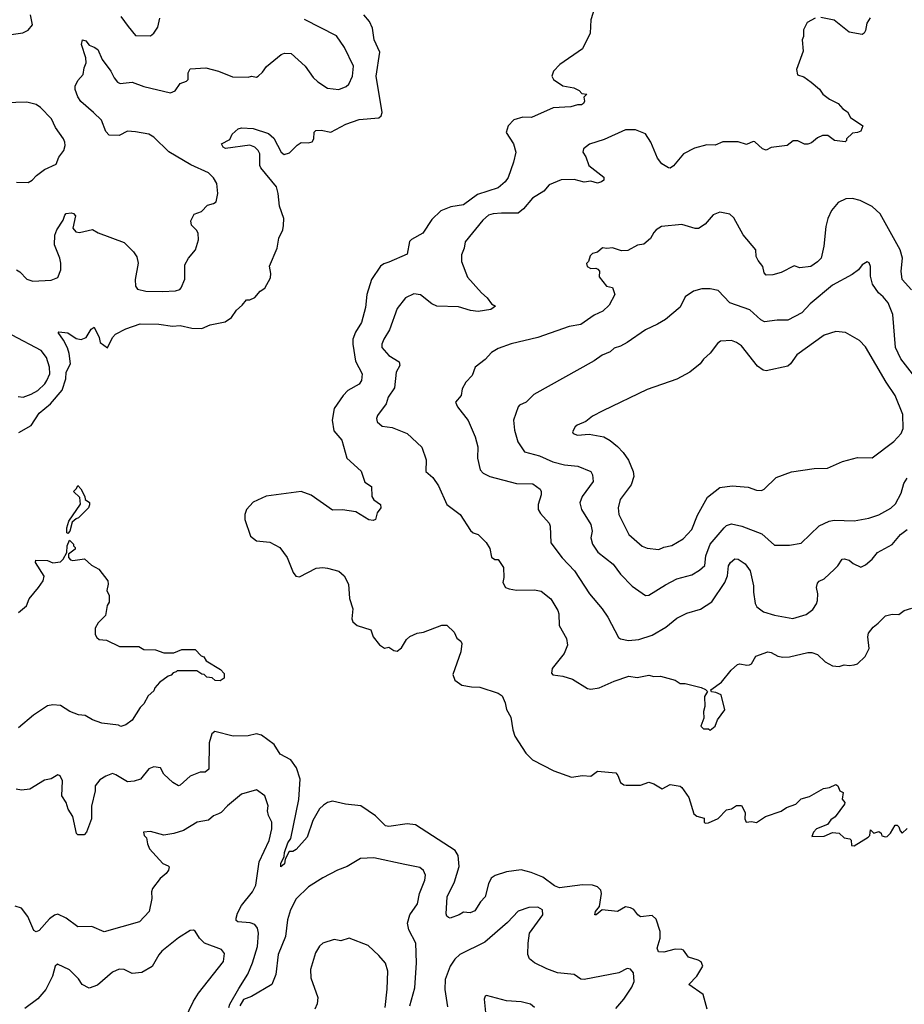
# Model space of a CAD drawing. Extents: x 1678431 to 1860718, y 384618 to 522882.
# Tile 397 of 473: x 1795285 to 1800629, y 449145 to 455096. Entities that reach past the tile are written whole.
import ezdxf

# ---------------------------------------------------------------- set-up
doc = ezdxf.new("R2010")
doc.units = 0

msp = doc.modelspace()

# ---------------------------------------------------------------- linework, layer by layer
at = {"layer": '0CON10XD'}
for points in [[(1798757.5, 455165), (1798734.1, 455095.9), (1798730, 455015), (1798685, 454920), (1798547.5, 454825), (1798509.2, 454785), (1798499.2, 454755), (1798510, 454735), (1798565, 454696), (1798632.5, 454685), (1798665, 454667.5), (1798680, 454650), (1798710, 454645), (1798692.5, 454627.5), (1798695.7, 454604.3)], [(1795146.6, 454993.4), (1795303.4, 455016.6), (1795336.8, 455033.2), (1795361.2, 455065), (1795349.5, 455125)], [(1795265, 453583.3), (1795285, 453571.2), (1795327.4, 453527.4), (1795365, 453515.7), (1795475, 453521.4), (1795515, 453537.5), (1795532.3, 453585), (1795534, 453625), (1795527.7, 453655), (1795494.6, 453735), (1795496.1, 453793.9), (1795508.1, 453825), (1795547.5, 453885), (1795556.7, 453915), (1795566, 453924), (1795595, 453929.2), (1795610, 453925), (1795621.2, 453911.2), (1795606, 453835), (1795623, 453813), (1795645, 453810), (1795725, 453828), (1795758.3, 453808.3), (1795915, 453749.4), (1795972.2, 453692.2), (1795992.4, 453662.4), (1796001.1, 453625), (1795982.2, 453525), (1795984.2, 453485), (1795997.1, 453467.1), (1796047.5, 453455), (1796147.9, 453452.1), (1796225, 453457.1), (1796252.5, 453465), (1796260, 453475), (1796281.4, 453528.6), (1796282.2, 453615), (1796305, 453654.2), (1796347.5, 453705), (1796364, 453765), (1796362, 453805), (1796353, 453823), (1796322.5, 453855), (1796319.5, 453880.5), (1796339.3, 453920.7), (1796383, 453937), (1796420, 453975), (1796455.9, 453984.1), (1796472.5, 453995), (1796482.5, 454045), (1796476.2, 454105), (1796455, 454140), (1796425, 454170), (1796318.7, 454218.7), (1796186.6, 454296.6), (1796095, 454385.7), (1796065, 454403.1), (1795985, 454419.1), (1795935, 454422.2), (1795885, 454396.5), (1795825, 454398.8), (1795805, 454420), (1795778, 454488), (1795730.8, 454535), (1795655, 454600.8), (1795635, 454630), (1795620, 454675), (1795620, 454695), (1795635, 454727.5), (1795668.8, 454765), (1795674, 454805), (1795685.6, 454835), (1795684.3, 454865), (1795658.6, 454945), (1795665, 454973.3), (1795685, 454968), (1795705, 454942), (1795735, 454930.8), (1795755.8, 454915), (1795783.8, 454855), (1795835, 454784), (1795854.6, 454744.6), (1795875, 454718.8), (1795890.9, 454710.9), (1795965, 454717.5), (1796035, 454691.2), (1796195, 454654.2), (1796223.2, 454666.8), (1796255, 454711.2), (1796292.5, 454725), (1796303.3, 454735), (1796302, 454775), (1796315, 454799.2), (1796410, 454805), (1796485, 454784.3), (1796570.9, 454750.9), (1796665, 454748.8), (1796685, 454753.8), (1796715, 454748.8), (1796725, 454753.8), (1796751.7, 454778.3), (1796775, 454814), (1796865, 454886), (1796885, 454894), (1796925, 454892), (1797008.8, 454815), (1797057, 454747), (1797085, 454721.2), (1797145, 454682.5), (1797213.6, 454673.6), (1797257.7, 454692.3), (1797273.6, 454706.4), (1797294.3, 454755), (1797301.4, 454815), (1797247.4, 454927.4), (1797197.9, 454997.9), (1797005, 455098)], [(1795279.5, 452600.5), (1795355, 452643.8), (1795403, 452717), (1795470, 452775), (1795542.2, 452857.7), (1795563, 452925), (1795565.3, 452965), (1795591.1, 453015), (1795582.6, 453077.4), (1795573, 453113), (1795549.6, 453159.6), (1795517.5, 453205), (1795521.7, 453208.3), (1795575, 453202.9), (1795625, 453169.2), (1795657, 453163), (1795686, 453175), (1795715.8, 453225), (1795735, 453238), (1795764, 453175), (1795771.2, 453145), (1795815, 453112.5), (1795845.8, 453175), (1795864.4, 453195.6), (1795925, 453226.9), (1796013.1, 453256.9), (1796125, 453255.5), (1796206.8, 453243.2), (1796255, 453247.1), (1796325, 453231.2), (1796385, 453230), (1796435, 453250.8), (1796525, 453270.6), (1796563.6, 453296.4), (1796595, 453341.2), (1796629.5, 453370.5), (1796655, 453402.5), (1796675, 453402.5), (1796705, 453416.7), (1796737.5, 453455), (1796765, 453473.3), (1796800, 453535), (1796802.5, 453562.5), (1796793.4, 453606.6), (1796840.9, 453715), (1796850.9, 453775), (1796873.7, 453826.3), (1796878.3, 453851.7), (1796879.7, 453895), (1796855, 453968), (1796846.5, 454045), (1796835.3, 454085), (1796740.9, 454200.9), (1796735.6, 454215), (1796734.4, 454285), (1796725.4, 454305.4), (1796705, 454325.8), (1796675, 454337.3), (1796528.3, 454318.3), (1796513.3, 454325), (1796503.3, 454345), (1796555, 454372.5), (1796567.5, 454405), (1796603.8, 454436.2), (1796625, 454441.4), (1796695, 454438.5), (1796788, 454408), (1796819.7, 454379.7), (1796865, 454295.8), (1796881.8, 454281.8), (1796915, 454291.8), (1796961.9, 454338.1), (1796985, 454354.4), (1797028, 454352), (1797051.3, 454358.7), (1797061.4, 454375), (1797064.2, 454415.8), (1797074.2, 454425.8), (1797105, 454428.1), (1797165, 454417.1), (1797255, 454463.8), (1797335, 454492.9), (1797455, 454502.3), (1797468.8, 454515), (1797475.3, 454535), (1797438.3, 454755), (1797459.4, 454899.4), (1797425.8, 454975), (1797415.6, 455045), (1797396.9, 455085), (1797363.1, 455125)], [(1795895.8, 455115), (1795939.2, 455055), (1795985, 455001.2), (1796075, 454999.2), (1796095, 455013.8), (1796119.1, 455050.9), (1796131.9, 455105)], [(1800090, 455105), (1800041.7, 455078.3), (1800020, 455035), (1800020, 454995), (1800012.5, 454975), (1800016.7, 454905), (1799977.5, 454795), (1799983.6, 454763.6), (1800020.7, 454750.7), (1800065, 454718.8), (1800115.7, 454675.7), (1800136.7, 454645), (1800175.9, 454615.9), (1800229.1, 454589.1), (1800257.3, 454557.3), (1800285, 454540), (1800303.8, 454503.8), (1800377.5, 454455), (1800365, 454422.5), (1800345, 454413.3), (1800315, 454410), (1800280, 454375), (1800280, 454365), (1800271.7, 454358.3), (1800206.7, 454366.7), (1800165.8, 454395.8), (1800135, 454396.7), (1800105, 454382.5), (1800068.3, 454351.7), (1800046.1, 454343.9), (1800025, 454343.8), (1799985, 454363.3), (1799957, 454363), (1799920, 454335), (1799825, 454322.5), (1799795, 454307.5), (1799772.5, 454315), (1799725, 454357.5), (1799715, 454359.2), (1799675, 454342.5), (1799625, 454357.5), (1799532.7, 454357.3), (1799485, 454338.1), (1799435, 454338.9), (1799360.2, 454319.8), (1799295.5, 454284.5), (1799235, 454212.5), (1799215, 454199.2), (1799205, 454200), (1799164.6, 454224.6), (1799138.6, 454258.6), (1799097.5, 454355), (1799066, 454406), (1799005, 454430.4), (1798945, 454431.1), (1798815, 454371.1), (1798727.4, 454342.6), (1798691.2, 454315), (1798686.7, 454295), (1798705, 454267.5), (1798722, 454215), (1798813.3, 454145), (1798813.3, 454125), (1798800, 454115), (1798775, 454107.5), (1798735, 454119.2), (1798695, 454114.5), (1798635, 454129.1), (1798555, 454127.9), (1798482.4, 454097.6), (1798451.1, 454058.9), (1798382.7, 454017.3), (1798327.4, 453952.6), (1798295, 453927.3), (1798195, 453927.3), (1798145, 453923.3), (1798116.4, 453913.6), (1798082, 453885), (1797975, 453752.5), (1797970, 453715), (1797953.8, 453675), (1797952.9, 453635), (1797989.7, 453539.7), (1798074.6, 453444.6), (1798109.2, 453415), (1798135, 453378.8), (1798160, 453365), (1798130, 453345), (1798055, 453331.2), (1798007.8, 453337.8), (1797935, 453360.5), (1797805, 453364.2), (1797775, 453378), (1797705, 453432), (1797665, 453438.8), (1797615, 453414), (1797565, 453351.2), (1797519.4, 453220.6), (1797484.4, 453165), (1797472.9, 453135), (1797472.9, 453115), (1797515, 453066), (1797577.1, 453027.1), (1797582, 453005), (1797558.6, 452965), (1797548.7, 452871.3), (1797511.2, 452815), (1797499.2, 452775), (1797445.8, 452704.2), (1797440.8, 452685), (1797444, 452665), (1797475, 452638.8), (1797535, 452630.8), (1797625, 452593.8), (1797713, 452513), (1797739.2, 452435), (1797738, 452365), (1797779.5, 452329.5), (1797815, 452278.8), (1797866, 452165), (1797945.4, 452105.4), (1798008.3, 452008.3), (1798025, 451994.2), (1798053.3, 451985), (1798103.3, 451935), (1798125, 451900), (1798135, 451847.5), (1798154.2, 451834.2), (1798175, 451832.5), (1798207.5, 451785), (1798210, 451725), (1798203.8, 451695), (1798220, 451665), (1798242.5, 451655), (1798285, 451648.5), (1798395, 451650.6), (1798435, 451641.4), (1798494.2, 451595), (1798535.4, 451525.4), (1798541.4, 451505), (1798544.2, 451435), (1798588.1, 451355), (1798594.2, 451315), (1798574.3, 451265), (1798502, 451175), (1798496.4, 451146.4), (1798505, 451136.7), (1798565, 451128.6), (1798625, 451109.4), (1798715, 451053.8), (1798735, 451048.8), (1798785, 451057.5), (1798875, 451097.5), (1798965, 451128.9), (1799015, 451120), (1799085, 451134), (1799115, 451126), (1799155, 451128), (1799244.1, 451104.1), (1799275, 451083.8), (1799305, 451083.8), (1799400.5, 451060.5)], [(1800423, 455107), (1800402.5, 455075), (1800395, 455030), (1800386, 455014), (1800373, 455007), (1800295, 455020), (1800205, 455093.3), (1800125, 455110)], [(1795265, 454114), (1795335, 454112), (1795360, 454125), (1795386.2, 454155), (1795435, 454190), (1795505, 454223.3), (1795522, 454265), (1795551.2, 454305), (1795560, 454335), (1795558, 454355), (1795550, 454375), (1795500.6, 454445), (1795476, 454496), (1795410, 454565), (1795383.4, 454583.4), (1795327.6, 454597.6), (1795195, 454593.3)], [(1798695.7, 454604.3), (1798690.3, 454589.7), (1798678.2, 454581.8), (1798655, 454581.9), (1798615, 454568.5), (1798507.1, 454562.9), (1798375.8, 454504.2), (1798325, 454505.8), (1798269.5, 454490.5), (1798235.9, 454454.1), (1798224.2, 454415), (1798268, 454345), (1798281.4, 454295), (1798268.1, 454235), (1798235, 454142.5), (1798218, 454115), (1798175, 454080.6), (1798051.1, 454038.9), (1797965, 453977.7), (1797888.8, 453965), (1797829.2, 453940.8), (1797775, 453887.5), (1797720.8, 453805), (1797652.2, 453767.8), (1797640, 453755), (1797625, 453678.8), (1797515, 453631.1), (1797485, 453620.6), (1797464.6, 453605.4), (1797409.6, 453525), (1797381.6, 453435), (1797373.2, 453356.8), (1797349.2, 453265), (1797313.3, 453206.7), (1797297.8, 453165), (1797297.1, 453135), (1797312.9, 453032.9), (1797353.3, 452955), (1797350.5, 452915), (1797335, 452893.5), (1797267.1, 452855), (1797237.8, 452825), (1797183.6, 452745), (1797172.4, 452675), (1797181.7, 452611.7), (1797231.1, 452555), (1797261.9, 452445), (1797346.7, 452366.7), (1797369.7, 452299.7), (1797410, 452275), (1797412.9, 452215), (1797423.2, 452193.2), (1797463.3, 452165), (1797466.1, 452146.1), (1797444, 452115), (1797433.3, 452075), (1797420.5, 452069.5), (1797393.8, 452073.8), (1797315, 452120.8), (1797235, 452134.2), (1797175, 452131.4), (1797045, 452221.5), (1796985, 452244.5), (1796774.3, 452215.7), (1796695, 452179.2), (1796655.8, 452135), (1796645.7, 452105), (1796645.6, 452075), (1796679.4, 451975), (1796715, 451945.6), (1796795, 451937.5), (1796857.1, 451905), (1796901.1, 451845), (1796937.5, 451755), (1796953.2, 451733.2), (1796975, 451728.6), (1797075, 451781.5), (1797115, 451785.5), (1797145, 451781.4), (1797212.6, 451762.6), (1797244, 451735), (1797270.8, 451685), (1797276.8, 451596.8), (1797297.3, 451535), (1797291.4, 451475), (1797296.5, 451456.5), (1797323.4, 451433.4), (1797405, 451408.8), (1797420.8, 451365), (1797457.7, 451317.7), (1797488.3, 451298.3), (1797515, 451302.5), (1797545, 451283.3), (1797565, 451280), (1797591.2, 451298.8), (1797620.9, 451349.1), (1797642.3, 451367.7), (1797685, 451388.8), (1797725, 451394), (1797835, 451436.7), (1797865, 451436.2), (1797910, 451395), (1797925, 451357.5), (1797949.5, 451339.5), (1797956.1, 451326.1), (1797948.8, 451275), (1797901.7, 451138.3), (1797914.2, 451104.2), (1797955, 451074.2), (1798015, 451062.9), (1798065, 451061.4), (1798175.4, 451025.4), (1798198.9, 451008.9), (1798217, 450967), (1798225, 450927.5), (1798251.2, 450881.2), (1798263.9, 450803.9), (1798276.7, 450765), (1798342.8, 450662.8), (1798381.8, 450621.8), (1798510.8, 450555), (1798618.3, 450518.3), (1798685, 450526.7), (1798735, 450524.4), (1798775, 450553.3), (1798885, 450543.8), (1798898, 450528), (1798915, 450486.2), (1798935, 450471.2), (1798949.3, 450469.3), (1799035, 450468.8), (1799085, 450486.7), (1799115, 450476.7), (1799165, 450446.7), (1799215, 450473.3), (1799274.1, 450464.1), (1799285.6, 450455.6), (1799326.2, 450395), (1799356.4, 450296.4), (1799375, 450282.5), (1799420, 450270), (1799420, 450245), (1799425, 450240), (1799445, 450241.2), (1799505, 450268), (1799555, 450319.2), (1799585, 450325.8), (1799615, 450347.1), (1799645.8, 450345.8), (1799667.5, 450305), (1799664.4, 450265), (1799673.3, 450245), (1799705, 450250), (1799735, 450243.3), (1799789.7, 450280.3), (1799885, 450312.9), (1799917.5, 450335), (1799972.5, 450355), (1800005, 450386.2), (1800055, 450401.2), (1800140.6, 450449.4), (1800175.8, 450454.2), (1800215, 450473.3), (1800227.5, 450465), (1800240, 450435), (1800260, 450425), (1800252.5, 450385), (1800270, 450365), (1800267.5, 450355), (1800211.7, 450278.3), (1800185, 450260), (1800165, 450232.5), (1800097.5, 450205), (1800080, 450185), (1800070, 450160), (1800145, 450161.2), (1800195, 450182.5), (1800235, 450180), (1800265, 450150), (1800300, 450145), (1800307, 450137), (1800310, 450105), (1800325, 450102.5), (1800410, 450155), (1800420, 450165), (1800425, 450200), (1800445, 450180), (1800475, 450190), (1800488.3, 450178.3), (1800493.3, 450163.3), (1800515, 450157.5), (1800525, 450160), (1800545, 450180), (1800573, 450227), (1800585, 450227.5), (1800595, 450217.5), (1800603, 450193), (1800615, 450180), (1800645, 450207.5)], [(1800672.3, 453462.3), (1800616, 453525), (1800608.6, 453575), (1800618.5, 453655), (1800603.1, 453705), (1800482.3, 453922.3), (1800435, 453966.7), (1800362.8, 454002.8), (1800315, 454014.2), (1800275, 454012.5), (1800229.7, 453990.3), (1800187.9, 453942.1), (1800165.6, 453894.4), (1800154.3, 453845), (1800142.7, 453727.3), (1800125.6, 453655), (1800105, 453633.1), (1800063.3, 453605), (1799997, 453597), (1799962.3, 453607.7), (1799885, 453568.6), (1799835, 453554.2), (1799795, 453552.5), (1799781.2, 453565), (1799773.8, 453605), (1799745, 453640), (1799733.8, 453665), (1799732.5, 453705), (1799655, 453796.2), (1799598.8, 453898.8), (1799575, 453920), (1799515, 453932.5), (1799474.3, 453915.7), (1799425, 453860), (1799385.8, 453834.2), (1799365, 453832.9), (1799285, 453857.5), (1799162.5, 453845), (1799130, 453825), (1799115, 453810), (1799095.7, 453774.3), (1799055, 453740), (1799016.1, 453733.9), (1798958.8, 453701.2), (1798919.3, 453699.3), (1798865, 453716.7), (1798832.5, 453712.5), (1798805, 453717.5), (1798775, 453690), (1798745, 453682.5), (1798730.7, 453669.3), (1798720, 453635), (1798708.3, 453621.7), (1798713.6, 453603.6), (1798735, 453592.5), (1798765, 453593.3), (1798777.7, 453587.7), (1798786.7, 453575), (1798785, 453542.5), (1798830, 453485), (1798865, 453477.5), (1798880, 453435), (1798845, 453370), (1798808, 453335), (1798755, 453310.5), (1798675, 453253.8), (1798605, 453242.5), (1798415, 453174.3), (1798253, 453137), (1798175, 453108), (1798135, 453083.8), (1798097, 453043), (1798036.2, 452995), (1798018.8, 452945), (1797980, 452905), (1797958, 452865), (1797952, 452825), (1797918, 452785), (1797928.8, 452755), (1797993.4, 452673.4), (1798037.1, 452575), (1798051.4, 452515), (1798050, 452445), (1798065.8, 452375), (1798085, 452355.8), (1798124.5, 452334.5), (1798285, 452293.6), (1798385, 452290.5), (1798428.8, 452258.8), (1798435.7, 452245), (1798435.7, 452225), (1798417.1, 452165), (1798417.1, 452135), (1798430.6, 452110.6), (1798483.7, 452053.7), (1798490, 452035), (1798493.9, 451933.9), (1798562.6, 451842.6), (1798637.1, 451765), (1798726.4, 451626.4), (1798804, 451535), (1798838.6, 451485), (1798901.8, 451361.8), (1798915, 451352.9), (1798963.4, 451343.4), (1799025, 451349.4), (1799105, 451375.7), (1799187.5, 451425), (1799255, 451478.1), (1799315, 451508.1), (1799396.8, 451533.2), (1799465, 451577.5), (1799545, 451694.2), (1799560.4, 451735), (1799566.5, 451795), (1799578.6, 451815), (1799605, 451837.1), (1799625, 451834.4), (1799666.9, 451806.9), (1799696.9, 451765), (1799717.5, 451675), (1799716.7, 451635), (1799726.8, 451566.8), (1799737.9, 451547.9), (1799777.9, 451517.9), (1799845, 451497.5), (1799955, 451477.1), (1800035, 451500), (1800075, 451531.2), (1800098.6, 451565), (1800104.4, 451585), (1800106.9, 451625), (1800098.6, 451665), (1800105, 451690), (1800115, 451702), (1800144.1, 451715.9), (1800207.5, 451775), (1800227.5, 451795), (1800252.5, 451835), (1800265, 451838), (1800295, 451830), (1800319.1, 451809.1), (1800365, 451786.2), (1800395, 451800), (1800434.2, 451835), (1800466, 451875), (1800555, 451924.3), (1800605.6, 451985), (1800645.5, 452015)], [(1800678.2, 452955), (1800606.9, 453046.9), (1800576.2, 453115), (1800560, 453315), (1800531.8, 453385), (1800500.3, 453420.2), (1800471.8, 453445), (1800436.4, 453496.4), (1800423.5, 453545), (1800423.8, 453605), (1800416.1, 453626.1), (1800405, 453632.5), (1800375, 453613.3), (1800351.2, 453585), (1800314, 453555), (1800195, 453490.6), (1800060.5, 453379.5), (1800010, 453325), (1799925, 453279.5), (1799860.9, 453279.1), (1799785, 453269.4), (1799761.4, 453281.4), (1799695, 453342.5), (1799575, 453384.4), (1799505, 453459.2), (1799455, 453469.4), (1799405, 453469.4), (1799355, 453456), (1799305, 453420), (1799275, 453359.2), (1799186.3, 453283.7), (1799138, 453255), (1799065, 453221.4), (1798955, 453144.2), (1798915, 453122), (1798875, 453110.8), (1798850.8, 453089.2), (1798802.6, 453067.4), (1798755, 453034.2), (1798390.3, 452829.7), (1798343.8, 452785), (1798303.8, 452766.2), (1798295.7, 452755), (1798267.1, 452675), (1798273.3, 452615), (1798293.7, 452543.7), (1798334.3, 452485), (1798425, 452459.6), (1798505, 452422.9), (1798575, 452404.5), (1798656.4, 452396.4), (1798734.3, 452364.3), (1798745.7, 452345.7), (1798749.1, 452305), (1798683.3, 452215), (1798668.9, 452175), (1798678.9, 452135), (1798734.4, 452045), (1798742.2, 452005), (1798735.5, 451965), (1798745.5, 451925), (1798776.8, 451876.8), (1798868.9, 451805), (1798913.7, 451743.6), (1798985, 451671.1), (1799065, 451615.7), (1799085, 451616.9), (1799185, 451680.6), (1799254, 451716), (1799345, 451740.5), (1799392.1, 451767.9), (1799422.9, 451797.1), (1799430, 451855), (1799456.2, 451925), (1799540.6, 452025), (1799555, 452038.1), (1799585, 452049.4), (1799646.2, 452035), (1799768.5, 451988.5), (1799845, 451920), (1799935, 451920), (1800005, 451931.2), (1800113.9, 452036.1), (1800174.6, 452065.4), (1800205, 452070), (1800325, 452067.1), (1800415, 452083.1), (1800475, 452103.3), (1800546.4, 452143.6), (1800575, 452169.4), (1800609.6, 452235), (1800626.7, 452293.3), (1800645.4, 452324.6)], [(1795275, 452818.6), (1795305, 452814.4), (1795355, 452832.3), (1795394.4, 452855), (1795436.9, 452895), (1795449.6, 452915), (1795467.3, 452955), (1795464.1, 452995), (1795446.2, 453055), (1795415, 453097.1), (1795240.1, 453190.1)], [(1799145, 451892.9), (1799175, 451908.6), (1799225, 451918.1), (1799292.6, 451957.4), (1799344.6, 452015.4), (1799378.3, 452101.7), (1799439.4, 452210.6), (1799515, 452268.6), (1799589.1, 452279.1), (1799685, 452269.5), (1799735, 452252.5), (1799765, 452250.8), (1799781.7, 452258.3), (1799855, 452328.6), (1799946.6, 452363.4), (1800085, 452384.2), (1800165, 452385.8), (1800256.1, 452426.1), (1800345, 452450), (1800435, 452447.5), (1800565, 452546), (1800608.8, 452595), (1800622, 452625), (1800619.5, 452709.5), (1800574.3, 452825), (1800518.9, 452905), (1800395, 453118), (1800357.1, 453157.1), (1800274.1, 453205.9), (1800215, 453210.8), (1800145, 453190), (1799979.1, 453070.9), (1799941.2, 453015), (1799925, 453001.2), (1799795, 452973.3), (1799775, 452976.7), (1799742.4, 453002.4), (1799645, 453124.3), (1799615.3, 453145.3), (1799585, 453157.8), (1799517.7, 453152.3), (1799500.3, 453139.7), (1799455, 453080), (1799415.8, 453044.2), (1799395, 453016.2), (1799333.3, 452965), (1799255, 452924), (1799075, 452861.4), (1798807.3, 452732.7), (1798745, 452699.2), (1798705, 452668), (1798653.3, 452645), (1798640, 452635), (1798623.3, 452605), (1798627.5, 452595), (1798655, 452584.4), (1798725, 452591.1), (1798813.8, 452573.8), (1798852.2, 452552.2), (1798895, 452515.8), (1798930.3, 452480.3), (1798962.8, 452432.8), (1798990.6, 452365), (1798994.4, 452335), (1798978.1, 452285), (1798913.1, 452195), (1798900.6, 452145), (1798903.1, 452105), (1798964.6, 451984.6), (1799045, 451914.2), (1799075, 451901.4), (1799145, 451892.9)], [(1795575, 451990), (1795570, 451995), (1795570, 452025), (1795582.5, 452065), (1795651.7, 452168.3), (1795648.3, 452208.3), (1795610, 452245), (1795628.3, 452261.7), (1795635, 452280), (1795655, 452260), (1795677.5, 452215), (1795680, 452195), (1795707, 452177), (1795706.4, 452163.6), (1795700, 452145), (1795640, 452085), (1795625, 452080), (1795601.7, 452058.3), (1795587.5, 452005), (1795575, 451990)], [(1795277, 451513), (1795326.2, 451553.8), (1795342.5, 451595), (1795397.5, 451665), (1795426.2, 451703.8), (1795433, 451733), (1795380, 451815), (1795381.7, 451828.3), (1795453, 451827), (1795485, 451812.5), (1795530.7, 451819.3), (1795547.5, 451835), (1795570, 451875), (1795571.2, 451915), (1795585, 451950), (1795610, 451925), (1795610, 451915), (1795620, 451905), (1795620, 451895), (1795580, 451865), (1795580, 451845), (1795590.7, 451830.7), (1795605, 451827.5), (1795677, 451837), (1795719.3, 451799.3), (1795762.5, 451775), (1795816.2, 451705), (1795820, 451685), (1795811.2, 451645), (1795826, 451615), (1795825.9, 451575.9), (1795813.3, 451555), (1795803.3, 451495), (1795758.8, 451451.2), (1795741.2, 451418.8), (1795740.7, 451380.7), (1795751.2, 451361.2), (1795765, 451350), (1795810, 451345), (1795887.5, 451307.5), (1796005, 451306.7), (1796035, 451290), (1796105, 451287.5), (1796155, 451270), (1796215, 451270), (1796265, 451290), (1796345, 451290), (1796381.7, 451251.7), (1796397.5, 451245), (1796411.7, 451221.7), (1796498.3, 451168.3), (1796520, 451145), (1796520, 451115), (1796495, 451100), (1796465, 451102.5), (1796448.3, 451118.3), (1796415, 451122.5), (1796398.3, 451138.3), (1796385, 451140), (1796355, 451160), (1796235, 451160), (1796230, 451155), (1796211.7, 451148.3), (1796200, 451135), (1796181.7, 451128.3), (1796130, 451090), (1796101.7, 451058.3), (1796095, 451040), (1796061.7, 451008.3), (1796035, 450960), (1796011.7, 450938.3), (1795965, 450862.5), (1795925, 450833.3), (1795896.4, 450823.6), (1795882.5, 450832.5), (1795780, 450845), (1795725, 450864.2), (1795680.7, 450890.7), (1795640, 450895), (1795587.5, 450915), (1795530.8, 450950.8), (1795485, 450954.3), (1795452, 450948), (1795367.5, 450892.5), (1795276.7, 450815)], [(1799400.5, 451060.5), (1799428.3, 451048.3), (1799440, 451035), (1799421.2, 451005), (1799424, 450945), (1799416.1, 450913.9), (1799416.7, 450875), (1799400, 450825), (1799415, 450810), (1799445, 450810), (1799455, 450802.5), (1799486.7, 450825), (1799500, 450865), (1799544, 450925), (1799522.5, 451015), (1799489.3, 451029.3), (1799463, 451033), (1799460, 451045), (1799525, 451092.5), (1799583.3, 451165), (1799621.7, 451198.3), (1799635, 451203.3), (1799676.4, 451193.6), (1799693.9, 451196.1), (1799705, 451202.5), (1799731.3, 451248.7), (1799805, 451274.4), (1799825, 451271.4), (1799865, 451249.5), (1799895, 451243.5), (1799935, 451245.6), (1800045, 451271.1), (1800070.8, 451270.8), (1800105, 451260), (1800150, 451215), (1800195, 451190), (1800235, 451187.5), (1800265, 451196.7), (1800295, 451192.5), (1800325, 451196.7), (1800345, 451203.3), (1800392.3, 451247.7), (1800416.2, 451295), (1800408.1, 451365), (1800412.7, 451387.3), (1800441.2, 451425), (1800471.4, 451448.6), (1800515, 451493.3), (1800555, 451502.5), (1800595, 451500), (1800627.5, 451525), (1800675, 451540)], [(1799437.8, 449115), (1799414.5, 449204.5), (1799327.5, 449265), (1799375.6, 449314.4), (1799411.2, 449375), (1799402, 449402), (1799382.3, 449412.3), (1799325, 449430), (1799295, 449472.5), (1799285, 449476.7), (1799245, 449477.5), (1799175, 449460.4), (1799142.8, 449462.8), (1799135.5, 449485), (1799153.8, 449545), (1799153.2, 449585), (1799128.8, 449658.8), (1799105, 449681.4), (1799035, 449673.6), (1799018.1, 449685), (1798995, 449717.5), (1798975, 449728.6), (1798945, 449734), (1798895, 449706.2), (1798804, 449716), (1798767.5, 449685), (1798760, 449685), (1798762.5, 449705), (1798786.7, 449735), (1798799.1, 449815), (1798795.3, 449835.3), (1798775, 449855.5), (1798745, 449865.5), (1798685, 449866.4), (1798545, 449848.7), (1798515, 449860.7), (1798445, 449914), (1798375, 449941.5), (1798315, 449956.7), (1798224.7, 449945.3), (1798156.4, 449923.6), (1798133.8, 449906.2), (1798116.4, 449873.6), (1798097.1, 449795), (1798067.5, 449765), (1798035, 449710), (1798005, 449697.5), (1797965, 449702.5), (1797940, 449685), (1797885, 449666.2), (1797875, 449670), (1797865, 449676.7), (1797860.9, 449690.9), (1797866.4, 449795), (1797910.7, 449885), (1797938.6, 449978.6), (1797934.1, 450044.1), (1797914.7, 450074.7), (1797675, 450228.8), (1797625.3, 450235.3), (1797515, 450219.5), (1797495, 450223.3), (1797435, 450283.1), (1797345, 450344.4), (1797253.7, 450353.7), (1797175, 450372.2), (1797145, 450364.5), (1797120.7, 450349.3), (1797095, 450325.7), (1797056.2, 450255), (1797021.4, 450155), (1796955, 450080), (1796935, 450068.8), (1796912.5, 450067.5), (1796888.3, 450021.7), (1796885, 449993.3), (1796862.5, 449975), (1796861.9, 449995), (1796882.5, 450037.5), (1796885, 450062.5), (1796905, 450121.2), (1796922.8, 450147.2), (1796971.7, 450381.7), (1796979.5, 450505), (1796956.7, 450575), (1796922.1, 450622.1), (1796857.6, 450657.6), (1796821.4, 450715), (1796745, 450771.4), (1796715, 450779.4), (1796665, 450767.1), (1796575, 450766.2), (1796464, 450794), (1796445, 450780), (1796430, 450725), (1796428, 450565), (1796405, 450548), (1796375, 450548.8), (1796315, 450523.3), (1796255, 450470), (1796245, 450466.2), (1796210, 450485), (1796155, 450536.2), (1796135, 450573.3), (1796095, 450580.8), (1796065, 450568.8), (1796015, 450505.8), (1795976.8, 450493.2), (1795935, 450488.9), (1795865, 450532.5), (1795845, 450538.8), (1795805, 450523.3), (1795769.5, 450500.5), (1795740.8, 450465), (1795740, 450435), (1795718.3, 450341.7), (1795719.2, 450265), (1795688, 450185), (1795675, 450170), (1795635, 450170), (1795627, 450177), (1795605, 450280), (1795577.1, 450325), (1795565.8, 450365), (1795540, 450405), (1795543.8, 450495), (1795530, 450525), (1795515, 450532.5), (1795475, 450506.7), (1795435, 450499.2), (1795345.6, 450444.4), (1795295, 450439.2), (1795264.4, 450444.4)], [(1796547.5, 449125), (1796553.8, 449145), (1796609.5, 449240.5), (1796662.4, 449327.6), (1796691.1, 449395), (1796720.9, 449495), (1796726.8, 449575), (1796720.9, 449605), (1796705, 449626.7), (1796676.3, 449636.3), (1796602.7, 449642.7), (1796592.2, 449652.2), (1796592.5, 449665), (1796600.4, 449695), (1796625, 449742.5), (1796690.9, 449825), (1796711.5, 449865), (1796732, 450005), (1796791.5, 450135), (1796808.8, 450205), (1796808.1, 450245), (1796788, 450285), (1796781.2, 450315), (1796786.2, 450345), (1796766.2, 450405), (1796715, 450441.2), (1796625, 450414), (1796539.2, 450345), (1796502.5, 450305), (1796485, 450295.6), (1796456.3, 450283.7), (1796425, 450258.6), (1796356.7, 450245), (1796275, 450195.6), (1796215, 450177.5), (1796155, 450167.5), (1796075, 450190), (1796033.3, 450185), (1796037.5, 450165), (1796051.7, 450151.7), (1796056, 450115), (1796068, 450085), (1796150, 449995), (1796182.5, 449982.5), (1796187.5, 449975), (1796183.3, 449955), (1796170, 449935), (1796134.1, 449905.9), (1796086.7, 449845), (1796081.2, 449825), (1796083.6, 449783.6), (1796066, 449705), (1796007.5, 449642.5), (1795795, 449582), (1795720, 449615), (1795635, 449612.5), (1795565.7, 449665.7), (1795515, 449690), (1795495, 449683.8), (1795465, 449661.2), (1795401.7, 449591.7), (1795385, 449583.3), (1795370.9, 449590.9), (1795332.9, 449675), (1795295, 449726.2), (1795257.7, 449737.7)], [(1797641.2, 449135), (1797671.3, 449245), (1797681.9, 449395), (1797676.8, 449515), (1797634.8, 449594.8), (1797626.7, 449635), (1797641.8, 449685), (1797687.1, 449752.9), (1797700.4, 449815), (1797732.2, 449895), (1797735.8, 449925), (1797723.1, 449953.1), (1797701.2, 449971.2), (1797610.3, 449990.3), (1797425, 450029.4), (1797343.2, 450026.8), (1797262.4, 449977.6), (1797205, 449955.7), (1797115, 449908.9), (1797029.2, 449855), (1796955, 449782.5), (1796920, 449715), (1796902.3, 449655), (1796890.9, 449555), (1796845.4, 449445), (1796831.5, 449325), (1796808, 449265), (1796685, 449192.2), (1796636.4, 449173.6), (1796615, 449136.2)], [(1798885, 449120), (1798935, 449176.2), (1798982.1, 449247.9), (1798997, 449283), (1798992, 449335), (1798975, 449356.2), (1798955, 449361.2), (1798905, 449335.8), (1798695, 449294), (1798675, 449296), (1798634.5, 449324.5), (1798534.5, 449334.5), (1798468.9, 449358.9), (1798394.6, 449394.6), (1798365, 449420), (1798354.4, 449445), (1798355.6, 449515), (1798364.4, 449575), (1798444.2, 449685), (1798442, 449715), (1798415, 449732.5), (1798360.3, 449729.7), (1798295, 449707.1), (1798231.7, 449638.3), (1798095, 449521.1), (1797942.9, 449445), (1797913.3, 449416.7), (1797885, 449376), (1797855.4, 449294.6), (1797853.8, 449235), (1797870, 449130)], [(1796283.1, 449055), (1796335.3, 449164.7), (1796365, 449212.9), (1796516.2, 449403.8), (1796521.4, 449451.4), (1796503.3, 449475), (1796401.4, 449515), (1796370.6, 449545), (1796345, 449586.7), (1796335, 449592), (1796315, 449590), (1796245, 449545.6), (1796144.2, 449465), (1796125.5, 449444.5), (1796085, 449374.2), (1796022.2, 449337.8), (1795965, 449330.8), (1795915, 449356), (1795885, 449356.2), (1795845, 449338), (1795755, 449260.5), (1795705, 449242.5), (1795662, 449265), (1795639.6, 449299.6), (1795585, 449352.9), (1795512.5, 449387.5), (1795500, 449375), (1795482.5, 449315), (1795443.1, 449235), (1795395, 449178.1), (1795315, 449118.6)], [(1797491.8, 449125), (1797504.2, 449235.8), (1797508, 449345), (1797494, 449394), (1797455, 449440), (1797390.5, 449500.5), (1797275, 449543.8), (1797225, 449528.8), (1797185, 449536.2), (1797115, 449514), (1797095, 449496.2), (1797072.5, 449455), (1797041.4, 449355), (1797044.3, 449305), (1797086.4, 449186.4), (1797082, 449148), (1797066.7, 449115)], [(1798394.2, 449125), (1798371.2, 449145), (1798315, 449160.6), (1798225, 449165.7), (1798105, 449197.5), (1798096.7, 449193.3), (1798090, 449175), (1798100, 449075)]]:
    msp.add_lwpolyline(points, dxfattribs=at)

doc.saveas('drawing.dxf')
